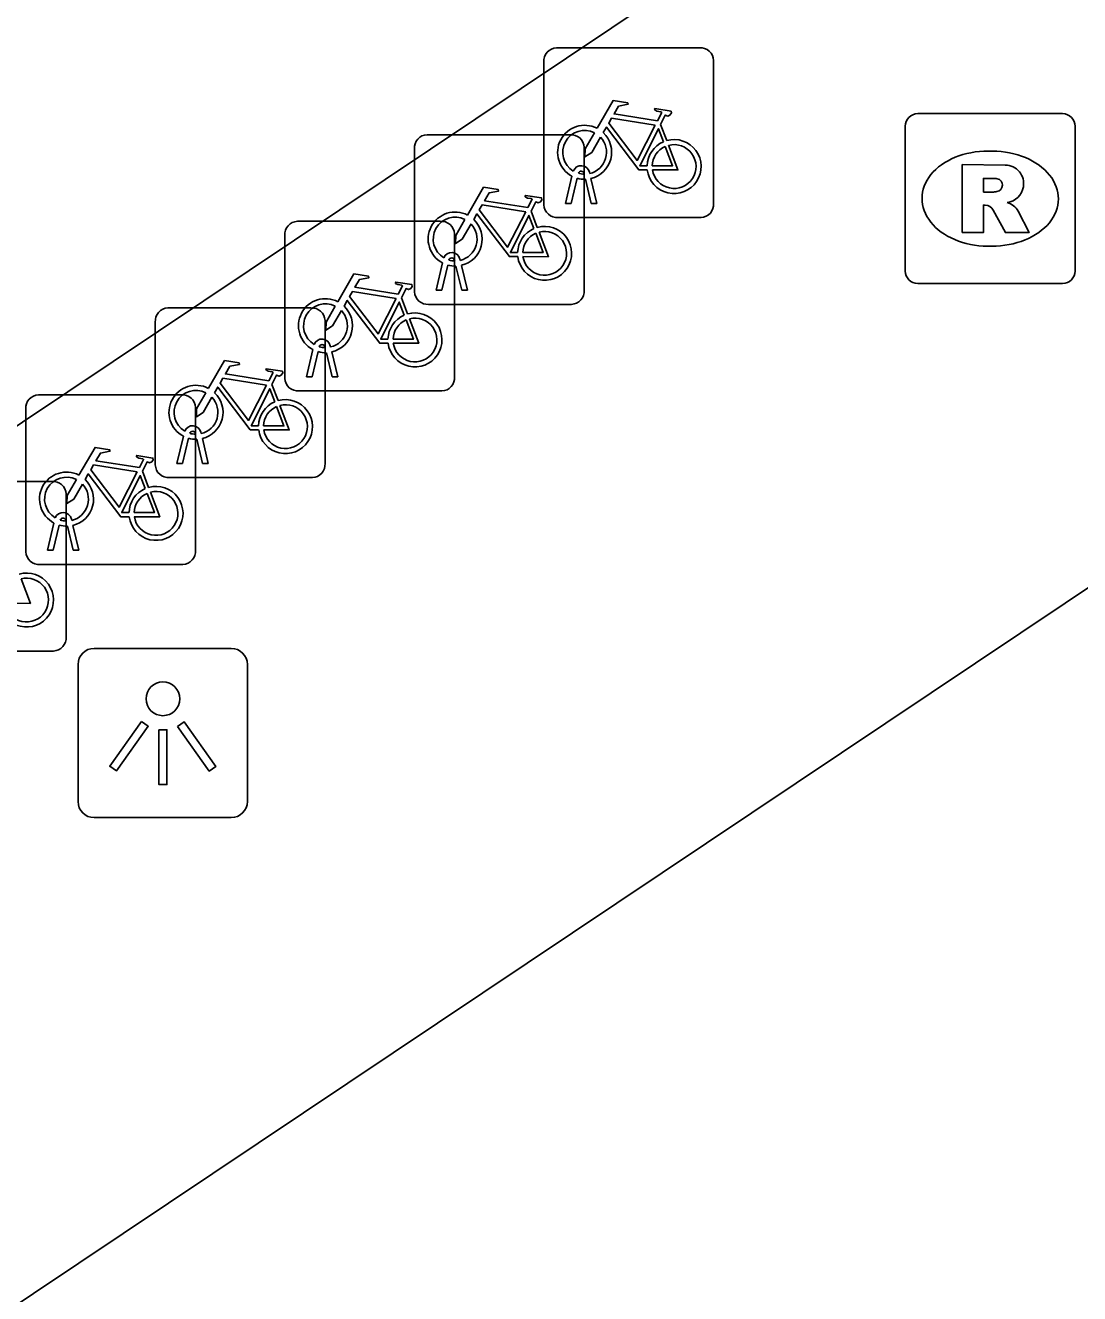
# Model space of a CAD drawing. Extents: x 161087 to 161922, y 382574 to 383873.
# Drawn here: x 161723.6 to 161729.81, y 383040.61 to 383048.08 of the extents above; entities that cross this region are included whole.
import ezdxf

# ---------------------------------------------------------------- set-up
doc = ezdxf.new("R2010")
doc.units = 0
for name, color, linetype in [('IMGEO_Fietsenrek', 7, 'Continuous'), ('IMGEO_Lichtpunt', 7, 'Continuous'), ('IMGEO_Pand', 7, 'Continuous'), ('IMGEO_Rijbaan_lokaal_open', 7, 'Continuous'), ('IMGEO_Rioolput', 7, 'Continuous')]:
    doc.layers.add(name, color=color, linetype=linetype)

msp = doc.modelspace()

# ---------------------------------------------------------------- linework, layer by layer
at = {"layer": 'IMGEO_Fietsenrek'}
for p, q in [((161726.7269, 383047.9455), (161727.5678, 383047.9455)), ((161727.5678, 383047.9455), (161726.7269, 383047.9455)), ((161726.6525, 383047.0209), (161726.6525, 383047.8618)), ((161726.6525, 383047.8618), (161726.6525, 383047.0209)), ((161727.6515, 383047.8711), (161727.6515, 383047.0302)), ((161727.6515, 383047.0302), (161727.6515, 383047.8711)), ((161727.3392, 383047.4952), (161727.3755, 383047.4)), ((161725.9649, 383047.4345), (161726.8058, 383047.4345)), ((161726.8058, 383047.4345), (161725.9649, 383047.4345)), ((161725.8905, 383046.5099), (161725.8905, 383047.3508)), ((161725.8905, 383047.3508), (161725.8905, 383046.5099)), ((161726.8895, 383047.3601), (161726.8895, 383046.5192)), ((161726.8895, 383046.5192), (161726.8895, 383047.3601)), ((161726.7795, 383047.0303), (161726.8178, 383047.1903)), ((161726.8482, 383047.1781), (161726.8129, 383047.0303)), ((161726.8899, 383047.2019), (161726.8889, 383047.2062)), ((161726.931, 383047.0303), (161726.8971, 383047.172)), ((161726.9206, 383047.2134), (161726.9224, 383047.2055)), ((161726.9294, 383047.1763), (161726.9644, 383047.0303)), ((161726.8129, 383047.0303), (161726.7795, 383047.0303)), ((161726.9644, 383047.0303), (161726.931, 383047.0303)), ((161725.2019, 383046.9245), (161726.0428, 383046.9245)), ((161726.0428, 383046.9245), (161725.2019, 383046.9245)), ((161726.5772, 383046.9842), (161726.6135, 383046.889)), ((161727.5771, 383046.9465), (161726.7362, 383046.9465)), ((161726.7362, 383046.9465), (161727.5771, 383046.9465)), ((161726.1265, 383046.8501), (161726.1265, 383046.0092)), ((161726.1265, 383046.0092), (161726.1265, 383046.8501)), ((161725.1275, 383045.9999), (161725.1275, 383046.8408)), ((161725.1275, 383046.8408), (161725.1275, 383045.9999)), ((161726.1586, 383046.7024), (161726.1604, 383046.6945)), ((161726.0175, 383046.5193), (161726.0558, 383046.6793)), ((161726.0862, 383046.6671), (161726.0509, 383046.5193)), ((161726.1279, 383046.6909), (161726.1269, 383046.6952)), ((161726.169, 383046.5193), (161726.1351, 383046.661)), ((161726.1674, 383046.6653), (161726.2024, 383046.5193)), ((161725.8142, 383046.4742), (161725.8505, 383046.379)), ((161726.0509, 383046.5193), (161726.0175, 383046.5193)), ((161726.2024, 383046.5193), (161726.169, 383046.5193)), ((161724.4399, 383046.4145), (161725.2808, 383046.4145)), ((161725.2808, 383046.4145), (161724.4399, 383046.4145)), ((161726.8151, 383046.4355), (161725.9742, 383046.4355)), ((161725.9742, 383046.4355), (161726.8151, 383046.4355)), ((161724.3655, 383045.4899), (161724.3655, 383046.3308)), ((161724.3655, 383046.3308), (161724.3655, 383045.4899)), ((161725.3645, 383046.3401), (161725.3645, 383045.4992)), ((161725.3645, 383045.4992), (161725.3645, 383046.3401)), ((161725.3649, 383046.1809), (161725.3639, 383046.1852)), ((161725.3956, 383046.1924), (161725.3974, 383046.1845)), ((161725.2545, 383046.0093), (161725.2928, 383046.1693)), ((161725.3232, 383046.1571), (161725.2879, 383046.0093)), ((161725.406, 383046.0093), (161725.3721, 383046.151)), ((161725.4044, 383046.1553), (161725.4394, 383046.0093)), ((161725.0522, 383045.9642), (161725.0885, 383045.869)), ((161725.2879, 383046.0093), (161725.2545, 383046.0093)), ((161725.4394, 383046.0093), (161725.406, 383046.0093)), ((161723.6779, 383045.9035), (161724.5188, 383045.9035)), ((161724.5188, 383045.9035), (161723.6779, 383045.9035)), ((161726.0521, 383045.9255), (161725.2112, 383045.9255)), ((161725.2112, 383045.9255), (161726.0521, 383045.9255)), ((161723.6035, 383044.9789), (161723.6035, 383045.8198)), ((161723.6035, 383045.8198), (161723.6035, 383044.9789)), ((161724.6025, 383045.8291), (161724.6025, 383044.9882)), ((161724.6025, 383044.9882), (161724.6025, 383045.8291)), ((161724.4925, 383045.4993), (161724.5308, 383045.6593)), ((161724.6029, 383045.6709), (161724.6019, 383045.6752)), ((161724.6336, 383045.6824), (161724.6354, 383045.6745)), ((161724.5612, 383045.6471), (161724.5259, 383045.4993)), ((161724.644, 383045.4993), (161724.6101, 383045.641)), ((161724.6424, 383045.6453), (161724.6774, 383045.4993)), ((161724.2902, 383045.4532), (161724.3265, 383045.358)), ((161724.5259, 383045.4993), (161724.4925, 383045.4993)), ((161724.6774, 383045.4993), (161724.644, 383045.4993)), ((161722.9159, 383045.3935), (161723.7568, 383045.3935)), ((161723.7568, 383045.3935), (161722.9159, 383045.3935)), ((161725.2901, 383045.4155), (161724.4492, 383045.4155)), ((161724.4492, 383045.4155), (161725.2901, 383045.4155)), ((161723.8405, 383045.3191), (161723.8405, 383044.4782)), ((161723.8405, 383044.4782), (161723.8405, 383045.3191)), ((161723.7305, 383044.9883), (161723.7688, 383045.1483)), ((161723.7992, 383045.1361), (161723.7639, 383044.9883)), ((161723.8409, 383045.1599), (161723.8399, 383045.1642)), ((161723.882, 383044.9883), (161723.8481, 383045.13)), ((161723.8716, 383045.1714), (161723.8734, 383045.1635)), ((161723.8804, 383045.1343), (161723.9154, 383044.9883)), ((161723.7639, 383044.9883), (161723.7305, 383044.9883)), ((161723.9154, 383044.9883), (161723.882, 383044.9883)), ((161724.5281, 383044.9045), (161723.6872, 383044.9045)), ((161723.6872, 383044.9045), (161724.5281, 383044.9045)), ((161723.7661, 383044.3945), (161722.9252, 383044.3945)), ((161722.9252, 383044.3945), (161723.7661, 383044.3945))]:
    msp.add_line(p, q, dxfattribs=at)
for points in [[(161726.9651, 383047.4722), (161727.0598, 383047.6357), (161727.146, 383047.6219), (161727.1477, 383047.6132), (161727.0916, 383047.6023), (161727.0654, 383047.557), (161727.3206, 383047.5162)], [(161727.3077, 383047.491), (161727.0509, 383047.532), (161727.0342, 383047.5032), (161727.2012, 383047.2829), (161727.3077, 383047.491)], [(161727.3206, 383047.5162), (161727.3456, 383047.565), (161727.3405, 383047.569), (161727.3173, 383047.5727), (161727.3046, 383047.5802), (161727.3036, 383047.5833), (161727.3058, 383047.5879), (161727.4006, 383047.5728), (161727.4029, 383047.5625), (161727.3935, 383047.5501), (161727.3811, 383047.5437), (161727.3666, 383047.5499), (161727.3392, 383047.4952)], [(161726.9858, 383047.4197), (161726.9342, 383047.3305), (161726.8943, 383047.3045), (161726.8955, 383047.352), (161726.95, 383047.4462)], [(161727.2608, 383047.2275), (161727.2111, 383047.2276), (161727.0204, 383047.4793), (161727.0014, 383047.4465)], [(161727.3557, 383047.393), (161727.3264, 383047.4698), (161727.217, 383047.2517), (161727.2597, 383047.2516)], [(161727.3862, 383047.3718), (161727.4412, 383047.2272), (161727.2911, 383047.2275)], [(161727.2897, 383047.2515), (161727.4096, 383047.2513), (161727.3664, 383047.3649)], [(161726.2031, 383046.9612), (161726.2978, 383047.1247), (161726.384, 383047.1109), (161726.3857, 383047.1022), (161726.3296, 383047.0913), (161726.3034, 383047.046), (161726.5586, 383047.0052)], [(161726.5586, 383047.0052), (161726.5836, 383047.054), (161726.5785, 383047.058), (161726.5553, 383047.0617), (161726.5426, 383047.0692), (161726.5416, 383047.0723), (161726.5438, 383047.0769), (161726.6386, 383047.0618), (161726.6409, 383047.0515), (161726.6315, 383047.0391), (161726.6191, 383047.0327), (161726.6046, 383047.0389), (161726.5772, 383046.9842)], [(161726.5457, 383046.98), (161726.2889, 383047.021), (161726.2722, 383046.9922), (161726.4392, 383046.7719), (161726.5457, 383046.98)], [(161726.2238, 383046.9087), (161726.1722, 383046.8195), (161726.1323, 383046.7935), (161726.1335, 383046.841), (161726.188, 383046.9352)], [(161726.4988, 383046.7165), (161726.4491, 383046.7166), (161726.2584, 383046.9683), (161726.2394, 383046.9355)], [(161726.5937, 383046.882), (161726.5644, 383046.9588), (161726.455, 383046.7407), (161726.4977, 383046.7406)], [(161726.5277, 383046.7405), (161726.6476, 383046.7403), (161726.6044, 383046.8539)], [(161726.6242, 383046.8608), (161726.6792, 383046.7162), (161726.5291, 383046.7165)], [(161725.4401, 383046.4512), (161725.5348, 383046.6147), (161725.621, 383046.6009), (161725.6227, 383046.5922), (161725.5666, 383046.5813), (161725.5404, 383046.536), (161725.7956, 383046.4952)], [(161725.7956, 383046.4952), (161725.8206, 383046.544), (161725.8155, 383046.548), (161725.7923, 383046.5517), (161725.7796, 383046.5592), (161725.7786, 383046.5623), (161725.7808, 383046.5669), (161725.8756, 383046.5518), (161725.8779, 383046.5415), (161725.8685, 383046.5291), (161725.8561, 383046.5227), (161725.8416, 383046.5289), (161725.8142, 383046.4742)], [(161725.7827, 383046.47), (161725.5259, 383046.511), (161725.5092, 383046.4822), (161725.6762, 383046.2619), (161725.7827, 383046.47)], [(161725.4608, 383046.3987), (161725.4092, 383046.3095), (161725.3693, 383046.2835), (161725.3705, 383046.331), (161725.425, 383046.4252)], [(161725.7358, 383046.2065), (161725.6861, 383046.2066), (161725.4954, 383046.4583), (161725.4764, 383046.4255)], [(161725.8307, 383046.372), (161725.8014, 383046.4488), (161725.692, 383046.2307), (161725.7347, 383046.2306)], [(161725.7647, 383046.2305), (161725.8846, 383046.2303), (161725.8414, 383046.3439)], [(161725.8612, 383046.3508), (161725.9162, 383046.2062), (161725.7661, 383046.2065)], [(161724.6781, 383045.9412), (161724.7728, 383046.1047), (161724.859, 383046.0909), (161724.8607, 383046.0822), (161724.8046, 383046.0713), (161724.7784, 383046.026), (161725.0336, 383045.9852)], [(161725.0336, 383045.9852), (161725.0586, 383046.034), (161725.0535, 383046.038), (161725.0303, 383046.0417), (161725.0176, 383046.0492), (161725.0166, 383046.0523), (161725.0188, 383046.0569), (161725.1136, 383046.0418), (161725.1159, 383046.0315), (161725.1065, 383046.0191), (161725.0941, 383046.0127), (161725.0796, 383046.0189), (161725.0522, 383045.9642)], [(161725.0207, 383045.96), (161724.7639, 383046.001), (161724.7472, 383045.9722), (161724.9142, 383045.7519), (161725.0207, 383045.96)], [(161724.6988, 383045.8887), (161724.6472, 383045.7995), (161724.6073, 383045.7735), (161724.6085, 383045.821), (161724.663, 383045.9152)], [(161724.9738, 383045.6965), (161724.9241, 383045.6966), (161724.7334, 383045.9483), (161724.7144, 383045.9155)], [(161725.0687, 383045.862), (161725.0394, 383045.9388), (161724.93, 383045.7207), (161724.9727, 383045.7206)], [(161725.0027, 383045.7205), (161725.1226, 383045.7203), (161725.0794, 383045.8339)], [(161725.0992, 383045.8408), (161725.1542, 383045.6962), (161725.0041, 383045.6965)], [(161723.9161, 383045.4302), (161724.0108, 383045.5937), (161724.097, 383045.5799), (161724.0987, 383045.5712), (161724.0426, 383045.5603), (161724.0164, 383045.515), (161724.2716, 383045.4742)], [(161724.2716, 383045.4742), (161724.2966, 383045.523), (161724.2915, 383045.527), (161724.2683, 383045.5307), (161724.2556, 383045.5382), (161724.2546, 383045.5413), (161724.2568, 383045.5459), (161724.3516, 383045.5308), (161724.3539, 383045.5205), (161724.3445, 383045.5081), (161724.3321, 383045.5017), (161724.3176, 383045.5079), (161724.2902, 383045.4532)], [(161724.2118, 383045.1855), (161724.1621, 383045.1856), (161723.9714, 383045.4373), (161723.9524, 383045.4045)], [(161724.2587, 383045.449), (161724.0019, 383045.49), (161723.9852, 383045.4612), (161724.1522, 383045.2409), (161724.2587, 383045.449)], [(161724.3067, 383045.351), (161724.2774, 383045.4278), (161724.168, 383045.2097), (161724.2107, 383045.2096)], [(161723.9368, 383045.3777), (161723.8852, 383045.2885), (161723.8453, 383045.2625), (161723.8465, 383045.31), (161723.901, 383045.4042)], [(161724.2407, 383045.2095), (161724.3606, 383045.2093), (161724.3174, 383045.3229)], [(161724.3372, 383045.3298), (161724.3922, 383045.1852), (161724.2421, 383045.1855)], [(161723.5752, 383044.8198), (161723.6302, 383044.6752), (161723.4801, 383044.6755)]]:
    msp.add_lwpolyline(points, dxfattribs=at)
for centre, radius, start, end in [((161726.7302, 383047.8676), 0.0779, 92.4484, 184.28452), ((161726.7302, 383047.8676), 0.0779, 92.4484, 184.28452), ((161727.5736, 383047.8678), 0.0779, 2.4484, 94.28452), ((161727.5736, 383047.8678), 0.0779, 2.4484, 94.28452), ((161726.8921, 383047.3309), 0.159, 62.67661, 242.13685), ((161726.8921, 383047.3309), 0.129, 63.31916, 238.90302), ((161726.8921, 383047.3309), 0.159, 283.5766, 46.60424), ((161725.9682, 383047.3566), 0.0779, 92.4484, 184.28452), ((161725.9682, 383047.3566), 0.0779, 92.4484, 184.28452), ((161726.8116, 383047.3568), 0.0779, 2.4484, 94.28452), ((161726.8116, 383047.3568), 0.0779, 2.4484, 94.28452), ((161726.8921, 383047.3309), 0.129, 283.60429, 43.43025), ((161727.4187, 383047.2469), 0.159, 113.3408, 178.32165), ((161727.4187, 383047.2469), 0.159, 187.0065, 105.77075), ((161727.4187, 383047.2469), 0.129, 188.67146, 104.58832), ((161727.4187, 383047.2469), 0.129, 113.92302, 177.95563), ((161726.8719, 383047.2023), 0.0499, 12.8025, 158.69338), ((161726.8719, 383047.2023), 0.0174, 12.8025, 163.45023), ((161726.8921, 383047.3309), 0.159, 253.99666, 271.78671), ((161726.8921, 383047.3309), 0.129, 253.41502, 269.02044), ((161726.7304, 383047.0242), 0.0779, 182.4484, 274.28452), ((161726.7304, 383047.0242), 0.0779, 182.4484, 274.28452), ((161727.5738, 383047.0244), 0.0779, 272.4484, 4.28452), ((161727.5738, 383047.0244), 0.0779, 272.4484, 4.28452), ((161725.2052, 383046.8466), 0.0779, 92.4484, 184.28452), ((161725.2052, 383046.8466), 0.0779, 92.4484, 184.28452), ((161726.1301, 383046.8199), 0.159, 62.67661, 242.13685), ((161726.1301, 383046.8199), 0.129, 63.31916, 238.90302), ((161726.0486, 383046.8468), 0.0779, 2.4484, 94.28452), ((161726.0486, 383046.8468), 0.0779, 2.4484, 94.28452), ((161726.1301, 383046.8199), 0.159, 283.5766, 46.60424), ((161726.1301, 383046.8199), 0.129, 283.60429, 43.43025), ((161726.6567, 383046.7359), 0.159, 113.3408, 178.32165), ((161726.6567, 383046.7359), 0.159, 187.0065, 105.77075), ((161726.6567, 383046.7359), 0.129, 113.92302, 177.95563), ((161726.6567, 383046.7359), 0.129, 188.67146, 104.58832), ((161726.1099, 383046.6913), 0.0499, 12.8025, 158.69338), ((161726.1099, 383046.6913), 0.0174, 12.8025, 163.45023), ((161726.1301, 383046.8199), 0.129, 253.41502, 269.02044), ((161726.1301, 383046.8199), 0.159, 253.99666, 271.78671), ((161725.9684, 383046.5132), 0.0779, 182.4484, 274.28452), ((161725.9684, 383046.5132), 0.0779, 182.4484, 274.28452), ((161726.8118, 383046.5134), 0.0779, 272.4484, 4.28452), ((161726.8118, 383046.5134), 0.0779, 272.4484, 4.28452), ((161724.4432, 383046.3366), 0.0779, 92.4484, 184.28452), ((161724.4432, 383046.3366), 0.0779, 92.4484, 184.28452), ((161725.3671, 383046.3099), 0.159, 62.67661, 242.13685), ((161725.3671, 383046.3099), 0.129, 63.31916, 238.90302), ((161725.2866, 383046.3368), 0.0779, 2.4484, 94.28452), ((161725.2866, 383046.3368), 0.0779, 2.4484, 94.28452), ((161725.3671, 383046.3099), 0.129, 283.60429, 43.43025), ((161725.3671, 383046.3099), 0.159, 283.5766, 46.60424), ((161725.8937, 383046.2259), 0.159, 113.3408, 178.32165), ((161725.8937, 383046.2259), 0.159, 187.0065, 105.77075), ((161725.8937, 383046.2259), 0.129, 113.92302, 177.95563), ((161725.8937, 383046.2259), 0.129, 188.67146, 104.58832), ((161725.3469, 383046.1813), 0.0499, 12.8025, 158.69338), ((161725.3469, 383046.1813), 0.0174, 12.8025, 163.45023), ((161725.3671, 383046.3099), 0.129, 253.41502, 269.02044), ((161725.3671, 383046.3099), 0.159, 253.99666, 271.78671), ((161724.6051, 383045.7999), 0.159, 62.67661, 242.13685), ((161725.2054, 383046.0032), 0.0779, 182.4484, 274.28452), ((161725.2054, 383046.0032), 0.0779, 182.4484, 274.28452), ((161726.0488, 383046.0034), 0.0779, 272.4484, 4.28452), ((161726.0488, 383046.0034), 0.0779, 272.4484, 4.28452), ((161723.6812, 383045.8256), 0.0779, 92.4484, 184.28452), ((161723.6812, 383045.8256), 0.0779, 92.4484, 184.28452), ((161724.6051, 383045.7999), 0.129, 63.31916, 238.90302), ((161724.5246, 383045.8258), 0.0779, 2.4484, 94.28452), ((161724.5246, 383045.8258), 0.0779, 2.4484, 94.28452), ((161724.6051, 383045.7999), 0.129, 283.60429, 43.43025), ((161724.6051, 383045.7999), 0.159, 283.5766, 46.60424), ((161725.1317, 383045.7159), 0.159, 187.0065, 105.77075), ((161725.1317, 383045.7159), 0.159, 113.3408, 178.32165), ((161725.1317, 383045.7159), 0.129, 113.92302, 177.95563), ((161725.1317, 383045.7159), 0.129, 188.67146, 104.58832), ((161724.5849, 383045.6713), 0.0499, 12.8025, 158.69338), ((161724.5849, 383045.6713), 0.0174, 12.8025, 163.45023), ((161724.6051, 383045.7999), 0.129, 253.41502, 269.02044), ((161724.6051, 383045.7999), 0.159, 253.99666, 271.78671), ((161723.8431, 383045.2889), 0.159, 62.67661, 242.13685), ((161724.4434, 383045.4932), 0.0779, 182.4484, 274.28452), ((161724.4434, 383045.4932), 0.0779, 182.4484, 274.28452), ((161725.2868, 383045.4934), 0.0779, 272.4484, 4.28452), ((161725.2868, 383045.4934), 0.0779, 272.4484, 4.28452), ((161723.8431, 383045.2889), 0.129, 63.31916, 238.90302), ((161723.7626, 383045.3158), 0.0779, 2.4484, 94.28452), ((161723.7626, 383045.3158), 0.0779, 2.4484, 94.28452), ((161723.8431, 383045.2889), 0.129, 283.60429, 43.43025), ((161723.8431, 383045.2889), 0.159, 283.5766, 46.60424), ((161724.3697, 383045.2049), 0.159, 187.0065, 105.77075), ((161724.3697, 383045.2049), 0.159, 113.3408, 178.32165), ((161724.3697, 383045.2049), 0.129, 113.92302, 177.95563), ((161724.3697, 383045.2049), 0.129, 188.67146, 104.58832), ((161723.8229, 383045.1603), 0.0499, 12.8025, 158.69338), ((161723.8431, 383045.2889), 0.159, 253.99666, 271.78671), ((161723.8229, 383045.1603), 0.0174, 12.8025, 163.45023), ((161723.8431, 383045.2889), 0.129, 253.41502, 269.02044), ((161723.6814, 383044.9822), 0.0779, 182.4484, 274.28452), ((161723.6814, 383044.9822), 0.0779, 182.4484, 274.28452), ((161724.5248, 383044.9824), 0.0779, 272.4484, 4.28452), ((161724.5248, 383044.9824), 0.0779, 272.4484, 4.28452), ((161723.6077, 383044.6949), 0.159, 187.0065, 105.77075), ((161723.6077, 383044.6949), 0.129, 188.67146, 104.58832), ((161723.7628, 383044.4724), 0.0779, 272.4484, 4.28452), ((161723.7628, 383044.4724), 0.0779, 272.4484, 4.28452)]:
    msp.add_arc(centre, radius, start, end, dxfattribs=at)
at = {"layer": 'IMGEO_Lichtpunt'}
for p, q in [((161724.8126, 383044.4101), (161724.0055, 383044.4101)), ((161724.8126, 383044.4101), (161724.0055, 383044.4101)), ((161723.9108, 383044.3155), (161723.9108, 383043.5083)), ((161723.9108, 383044.3155), (161723.9108, 383043.5083)), ((161724.9073, 383043.5083), (161724.9073, 383044.3155)), ((161724.9073, 383043.5083), (161724.9073, 383044.3155)), ((161724.0055, 383043.4137), (161724.8126, 383043.4137)), ((161724.0055, 383043.4137), (161724.8126, 383043.4137))]:
    msp.add_line(p, q, dxfattribs=at)
for points in [[(161724.2852, 383043.9788), (161724.3237, 383043.9513), (161724.1364, 383043.6889), (161724.0979, 383043.7164), (161724.2852, 383043.9788)], [(161724.4966, 383043.9511), (161724.5352, 383043.9785), (161724.7219, 383043.7156), (161724.6833, 383043.6882), (161724.4966, 383043.9511)], [(161724.3867, 383043.9311), (161724.434, 383043.9311), (161724.434, 383043.6087), (161724.3867, 383043.6087), (161724.3867, 383043.9311)]]:
    msp.add_lwpolyline(points, dxfattribs=at)
msp.add_circle((161724.4104, 383044.1134), 0.0994, dxfattribs=at)
for centre, start, end in [((161724.0055, 383044.3155), 90, 180), ((161724.0055, 383044.3155), 90, 180), ((161724.8126, 383044.3155), 0, 90), ((161724.8126, 383044.3155), 0, 90), ((161724.0055, 383043.5083), 180, 270), ((161724.0055, 383043.5083), 180, 270), ((161724.8126, 383043.5083), 270, 0), ((161724.8126, 383043.5083), 270, 360)]:
    msp.add_arc(centre, 0.0946, start, end, dxfattribs=at)
at = {"layer": 'IMGEO_Pand'}
msp.add_lwpolyline([(161741.711, 383028.509), (161730.515, 383045.208), (161707.81, 383030.012)], dxfattribs=at)
at = {"layer": 'IMGEO_Rijbaan_lokaal_open'}
msp.add_lwpolyline([(161705.429, 383033.59), (161728.12, 383048.78), (161729.831, 383049.954)], dxfattribs=at)
at = {"layer": 'IMGEO_Rioolput'}
for p, q in [((161728.8529, 383047.5585), (161729.7051, 383047.5585)), ((161728.7785, 383046.6319), (161728.7785, 383047.4841)), ((161729.7795, 383047.4841), (161729.7795, 383046.6319)), ((161729.2665, 383047.3377), (161729.2915, 383047.3377)), ((161729.2885, 383046.7783), (161729.2636, 383046.7783)), ((161729.7051, 383046.5575), (161728.8529, 383046.5575))]:
    msp.add_line(p, q, dxfattribs=at)
for points in [[(161728.8529, 383047.5585), (161729.7051, 383047.5585)], [(161728.7785, 383046.6319), (161728.7785, 383047.4841)], [(161729.7795, 383047.4841), (161729.7795, 383046.6319)], [(161729.3675, 383047.2559), (161729.1148, 383047.258), (161729.1148, 383046.858)], [(161729.2932, 383047.1772), (161729.2392, 383047.1772), (161729.2392, 383047.0959)], [(161729.2392, 383047.0959), (161729.291, 383047.0959)], [(161729.1148, 383046.858), (161729.2392, 383046.858), (161729.2392, 383047.0205), (161729.25, 383047.0205)], [(161729.2967, 383046.9906), (161729.3682, 383046.858), (161729.5079, 383046.858), (161729.4429, 383046.9842)], [(161729.7051, 383046.5575), (161728.8529, 383046.5575)]]:
    msp.add_lwpolyline(points, dxfattribs=at)
for centre, radius, start, end in [((161728.855, 383047.482), 0.0765, 91.55205, 178.44795), ((161728.855, 383047.482), 0.0765, 91.55205, 178.44795), ((161729.703, 383047.482), 0.0765, 1.55205, 88.44795), ((161729.703, 383047.482), 0.0765, 1.55205, 88.44795), ((161729.3664, 383047.1464), 0.1095, 350.36119, 89.41601), ((161729.2985, 383047.0809), 0.0964, 77.00612, 93.18647), ((161729.3134, 383047.1376), 0.0378, 276.66336, 79.67722), ((161729.2752, 383047.2852), 0.1899, 274.7715, 282.96867), ((161729.364, 383047.1456), 0.1117, 277.58423, 350.98172), ((161729.2488, 383046.9672), 0.0533, 26.02933, 88.69889), ((161729.3485, 383046.9308), 0.1085, 29.51342, 73.79051), ((161728.855, 383046.634), 0.0765, 181.55205, 268.44795), ((161728.855, 383046.634), 0.0765, 181.55205, 268.44795), ((161729.703, 383046.634), 0.0765, 271.55205, 358.44795), ((161729.703, 383046.634), 0.0765, 271.55205, 358.44795)]:
    msp.add_arc(centre, radius, start, end, dxfattribs=at)
for centre, major_axis, ratio, start_param, end_param in [((161729.265, 383047.058), (-0.3872, 0.002), 0.722429, 4.712389, 7.853982), ((161729.29, 383047.058), (-0.3901, 0.002), 0.717154, 1.570796, 4.712389)]:
    msp.add_ellipse(centre, major_axis=major_axis, ratio=ratio, start_param=start_param, end_param=end_param, dxfattribs=at)

doc.saveas('drawing.dxf')
